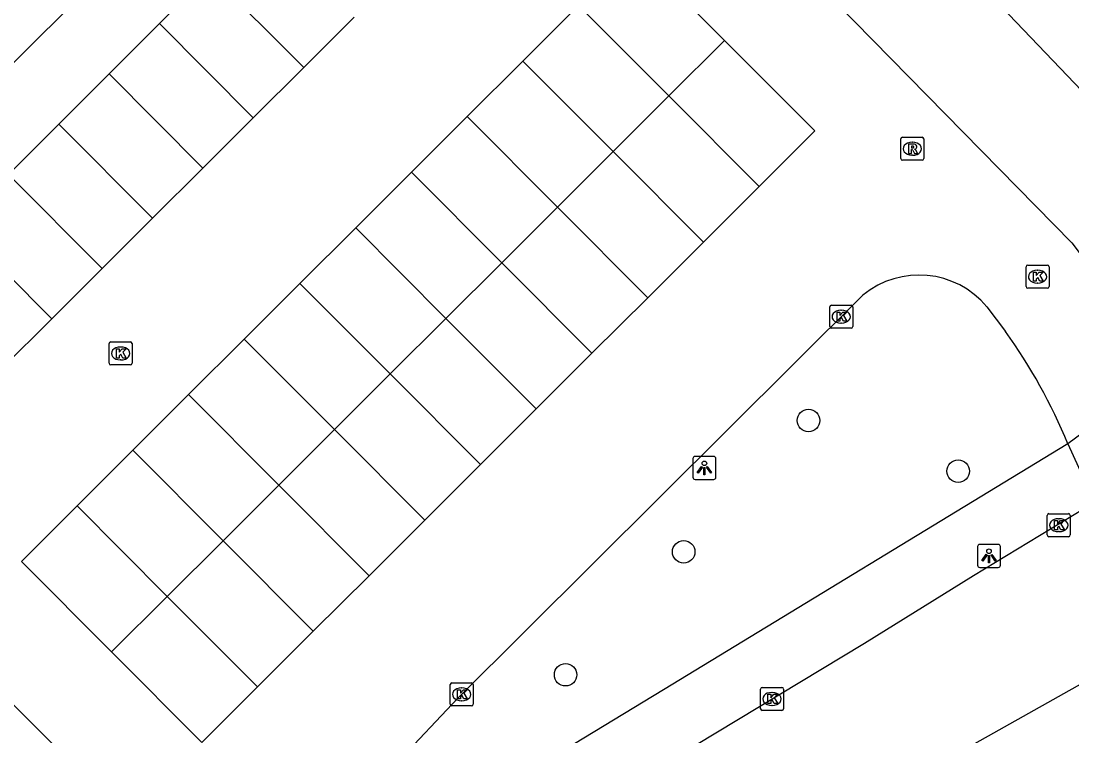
# Model space of a CAD drawing. Extents: x 159961 to 160856, y 382704 to 383353.
# Drawn here: x 160308.24 to 160353.88, y 383055.21 to 383086.25 of the extents above; entities that cross this region are included whole.
import ezdxf

# ---------------------------------------------------------------- set-up
doc = ezdxf.new("R2010")
doc.units = 0
for name, color, linetype in [('IMGEO_Boom', 7, 'Continuous'), ('IMGEO_Kolk', 7, 'Continuous'), ('IMGEO_Lichtpunt', 7, 'Continuous'), ('IMGEO_Pand', 7, 'Continuous'), ('IMGEO_Rijbaan_lokaal_open', 7, 'Continuous'), ('IMGEO_Rioolput', 7, 'Continuous'), ('IMGEO_Voetpad_open', 7, 'Continuous')]:
    doc.layers.add(name, color=color, linetype=linetype)

msp = doc.modelspace()

# ---------------------------------------------------------------- linework, layer by layer
at = {"layer": 'IMGEO_Boom'}
for centre in [(160342.435, 383068.903), (160348.934, 383066.709), (160337.017, 383063.201), (160331.89, 383057.868)]:
    msp.add_circle(centre, 0.489, dxfattribs=at)
at = {"layer": 'IMGEO_Kolk'}
for p, q in [((160351.884, 383074.723), (160351.884, 383075.575)), ((160351.959, 383075.649), (160352.811, 383075.649)), ((160352.885, 383075.575), (160352.885, 383074.723)), ((160352.372, 383075.429), (160352.397, 383075.429)), ((160352.811, 383074.649), (160351.959, 383074.649)), ((160352.395, 383074.869), (160352.37, 383074.869)), ((160343.358, 383072.985), (160343.358, 383073.837)), ((160343.433, 383073.911), (160344.285, 383073.911)), ((160343.846, 383073.691), (160343.871, 383073.691)), ((160344.359, 383073.837), (160344.359, 383072.985)), ((160344.285, 383072.911), (160343.433, 383072.911)), ((160343.869, 383073.131), (160343.844, 383073.131)), ((160312.142, 383072.316), (160312.994, 383072.316)), ((160312.067, 383071.39), (160312.067, 383072.242)), ((160312.555, 383072.096), (160312.58, 383072.096)), ((160313.068, 383072.242), (160313.068, 383071.39)), ((160312.578, 383071.536), (160312.553, 383071.536)), ((160312.994, 383071.316), (160312.142, 383071.316)), ((160352.804, 383063.934), (160352.804, 383064.786)), ((160352.879, 383064.86), (160353.731, 383064.86)), ((160353.292, 383064.64), (160353.317, 383064.64)), ((160353.805, 383064.786), (160353.805, 383063.934)), ((160353.315, 383064.08), (160353.29, 383064.08)), ((160353.731, 383063.86), (160352.879, 383063.86)), ((160326.876, 383056.589), (160326.876, 383057.441)), ((160326.951, 383057.515), (160327.803, 383057.515)), ((160327.364, 383057.295), (160327.389, 383057.295)), ((160327.877, 383057.441), (160327.877, 383056.589)), ((160340.353, 383056.392), (160340.353, 383057.244)), ((160340.428, 383057.318), (160341.28, 383057.318)), ((160341.354, 383057.244), (160341.354, 383056.392)), ((160340.841, 383057.098), (160340.866, 383057.098)), ((160327.803, 383056.515), (160326.951, 383056.515)), ((160327.387, 383056.735), (160327.362, 383056.735)), ((160341.28, 383056.318), (160340.428, 383056.318)), ((160340.864, 383056.538), (160340.839, 383056.538))]:
    msp.add_line(p, q, dxfattribs=at)
for points in [[(160351.884, 383074.723), (160351.884, 383075.575)], [(160351.959, 383075.649), (160352.811, 383075.649)], [(160352.885, 383075.575), (160352.885, 383074.723)], [(160352.205, 383075.349), (160352.328, 383075.349), (160352.328, 383075.198), (160352.458, 383075.349), (160352.622, 383075.349), (160352.476, 383075.198), (160352.629, 383074.949), (160352.477, 383074.949), (160352.392, 383075.113), (160352.328, 383075.046), (160352.328, 383074.949), (160352.205, 383074.949), (160352.205, 383075.349)], [(160352.811, 383074.649), (160351.959, 383074.649)], [(160343.358, 383072.985), (160343.358, 383073.837)], [(160343.433, 383073.911), (160344.285, 383073.911)], [(160344.359, 383073.837), (160344.359, 383072.985)], [(160343.679, 383073.611), (160343.802, 383073.611), (160343.802, 383073.46), (160343.932, 383073.611), (160344.096, 383073.611), (160343.95, 383073.46), (160344.103, 383073.211), (160343.951, 383073.211), (160343.866, 383073.375), (160343.802, 383073.308), (160343.802, 383073.211), (160343.679, 383073.211), (160343.679, 383073.611)], [(160344.285, 383072.911), (160343.433, 383072.911)], [(160312.142, 383072.316), (160312.994, 383072.316)], [(160312.067, 383071.39), (160312.067, 383072.242)], [(160312.388, 383072.016), (160312.511, 383072.016), (160312.511, 383071.865), (160312.641, 383072.016), (160312.805, 383072.016), (160312.659, 383071.865), (160312.812, 383071.616), (160312.66, 383071.616), (160312.575, 383071.78), (160312.511, 383071.713), (160312.511, 383071.616), (160312.388, 383071.616), (160312.388, 383072.016)], [(160313.068, 383072.242), (160313.068, 383071.39)], [(160312.994, 383071.316), (160312.142, 383071.316)], [(160352.804, 383063.934), (160352.804, 383064.786)], [(160352.879, 383064.86), (160353.731, 383064.86)], [(160353.125, 383064.56), (160353.248, 383064.56), (160353.248, 383064.409), (160353.378, 383064.56), (160353.542, 383064.56), (160353.396, 383064.409), (160353.549, 383064.16), (160353.397, 383064.16), (160353.312, 383064.324), (160353.248, 383064.257), (160353.248, 383064.16), (160353.125, 383064.16), (160353.125, 383064.56)], [(160353.805, 383064.786), (160353.805, 383063.934)], [(160353.731, 383063.86), (160352.879, 383063.86)], [(160326.876, 383056.589), (160326.876, 383057.441)], [(160326.951, 383057.515), (160327.803, 383057.515)], [(160327.197, 383057.215), (160327.32, 383057.215), (160327.32, 383057.064), (160327.45, 383057.215), (160327.614, 383057.215), (160327.468, 383057.064), (160327.621, 383056.815), (160327.469, 383056.815), (160327.384, 383056.979), (160327.32, 383056.912), (160327.32, 383056.815), (160327.197, 383056.815), (160327.197, 383057.215)], [(160327.877, 383057.441), (160327.877, 383056.589)], [(160340.353, 383056.392), (160340.353, 383057.244)], [(160340.428, 383057.318), (160341.28, 383057.318)], [(160341.354, 383057.244), (160341.354, 383056.392)], [(160340.674, 383057.018), (160340.797, 383057.018), (160340.797, 383056.867), (160340.927, 383057.018), (160341.091, 383057.018), (160340.945, 383056.867), (160341.098, 383056.618), (160340.946, 383056.618), (160340.861, 383056.782), (160340.797, 383056.715), (160340.797, 383056.618), (160340.674, 383056.618), (160340.674, 383057.018)], [(160327.803, 383056.515), (160326.951, 383056.515)], [(160341.28, 383056.318), (160340.428, 383056.318)]]:
    msp.add_lwpolyline(points, dxfattribs=at)
for centre, start, end in [((160351.961, 383075.573), 91.552, 178.448), ((160351.961, 383075.573), 91.552, 178.448), ((160352.809, 383075.573), 1.552, 88.448), ((160352.809, 383075.573), 1.552, 88.448), ((160351.961, 383074.725), 181.552, 268.448), ((160351.961, 383074.725), 181.552, 268.448), ((160352.809, 383074.725), 271.552, 358.448), ((160352.809, 383074.725), 271.552, 358.448), ((160343.435, 383073.835), 91.552, 178.448), ((160343.435, 383073.835), 91.552, 178.448), ((160344.283, 383073.835), 1.552, 88.448), ((160344.283, 383073.835), 1.552, 88.448), ((160343.435, 383072.987), 181.552, 268.448), ((160343.435, 383072.987), 181.552, 268.448), ((160344.283, 383072.987), 271.552, 358.448), ((160344.283, 383072.987), 271.552, 358.448), ((160312.144, 383072.24), 91.552, 178.448), ((160312.144, 383072.24), 91.552, 178.448), ((160312.992, 383072.24), 1.552, 88.448), ((160312.992, 383072.24), 1.552, 88.448), ((160312.144, 383071.392), 181.552, 268.448), ((160312.144, 383071.392), 181.552, 268.448), ((160312.992, 383071.392), 271.552, 358.448), ((160312.992, 383071.392), 271.552, 358.448), ((160352.881, 383064.784), 91.552, 178.448), ((160352.881, 383064.784), 91.552, 178.448), ((160353.729, 383064.784), 1.552, 88.448), ((160353.729, 383064.784), 1.552, 88.448), ((160352.881, 383063.936), 181.552, 268.448), ((160352.881, 383063.936), 181.552, 268.448), ((160353.729, 383063.936), 271.552, 358.448), ((160353.729, 383063.936), 271.552, 358.448), ((160326.953, 383057.439), 91.552, 178.448), ((160326.953, 383057.439), 91.552, 178.448), ((160327.801, 383057.439), 1.552, 88.448), ((160327.801, 383057.439), 1.552, 88.448), ((160340.43, 383057.242), 91.552, 178.448), ((160340.43, 383057.242), 91.552, 178.448), ((160341.278, 383057.242), 1.552, 88.448), ((160341.278, 383057.242), 1.552, 88.448), ((160326.953, 383056.591), 181.552, 268.448), ((160326.953, 383056.591), 181.552, 268.448), ((160327.801, 383056.591), 271.552, 358.448), ((160327.801, 383056.591), 271.552, 358.448), ((160340.43, 383056.394), 181.552, 268.448), ((160340.43, 383056.394), 181.552, 268.448), ((160341.278, 383056.394), 271.552, 358.448), ((160341.278, 383056.394), 271.552, 358.448)]:
    msp.add_arc(centre, 0.0765, start, end, dxfattribs=at)
for centre, major_axis, ratio, start_param, end_param in [((160352.371, 383075.149), (-0.387, 0.002), 0.722429, 4.712389, 7.853982), ((160352.396, 383075.149), (-0.39, 0.002), 0.717154, 1.570796, 4.712389), ((160343.845, 383073.411), (-0.387, 0.002), 0.722429, 4.712389, 7.853982), ((160343.87, 383073.411), (-0.39, 0.002), 0.717154, 1.570796, 4.712389), ((160312.554, 383071.816), (-0.387, 0.002), 0.722429, 4.712389, 7.853982), ((160312.579, 383071.816), (-0.39, 0.002), 0.717154, 1.570796, 4.712389), ((160353.291, 383064.36), (-0.387, 0.002), 0.722429, 4.712389, 7.853982), ((160353.316, 383064.36), (-0.39, 0.002), 0.717154, 1.570796, 4.712389), ((160327.363, 383057.015), (-0.387, 0.002), 0.722429, 4.712389, 7.853982), ((160327.388, 383057.015), (-0.39, 0.002), 0.717154, 1.570796, 4.712389), ((160340.84, 383056.818), (-0.387, 0.002), 0.722429, 4.712389, 7.853982), ((160340.865, 383056.818), (-0.39, 0.002), 0.717154, 1.570796, 4.712389)]:
    msp.add_ellipse(centre, major_axis=major_axis, ratio=ratio, start_param=start_param, end_param=end_param, dxfattribs=at)
at = {"layer": 'IMGEO_Lichtpunt'}
for p, q in [((160338.319, 383067.343), (160337.511, 383067.343)), ((160338.319, 383067.343), (160337.511, 383067.343)), ((160337.417, 383067.248), (160337.417, 383066.441)), ((160337.417, 383067.248), (160337.417, 383066.441)), ((160338.413, 383066.441), (160338.413, 383067.248)), ((160338.413, 383066.441), (160338.413, 383067.248)), ((160337.511, 383066.347), (160338.319, 383066.347)), ((160337.511, 383066.347), (160338.319, 383066.347)), ((160349.777, 383063.431), (160349.777, 383062.624)), ((160349.777, 383063.431), (160349.777, 383062.624)), ((160350.679, 383063.526), (160349.871, 383063.526)), ((160350.679, 383063.526), (160349.871, 383063.526)), ((160350.773, 383062.624), (160350.773, 383063.431)), ((160350.773, 383062.624), (160350.773, 383063.431)), ((160349.871, 383062.53), (160350.679, 383062.53)), ((160349.871, 383062.53), (160350.679, 383062.53))]:
    msp.add_line(p, q, dxfattribs=at)
for points in [[(160337.791, 383066.912), (160337.83, 383066.884), (160337.642, 383066.622), (160337.604, 383066.649), (160337.791, 383066.912)], [(160337.893, 383066.864), (160337.94, 383066.864), (160337.94, 383066.542), (160337.893, 383066.542), (160337.893, 383066.864)], [(160338.003, 383066.884), (160338.041, 383066.911), (160338.228, 383066.649), (160338.189, 383066.621), (160338.003, 383066.884)], [(160350.151, 383063.095), (160350.19, 383063.067), (160350.002, 383062.805), (160349.964, 383062.832), (160350.151, 383063.095)], [(160350.253, 383063.047), (160350.3, 383063.047), (160350.3, 383062.725), (160350.253, 383062.725), (160350.253, 383063.047)], [(160350.363, 383063.067), (160350.401, 383063.094), (160350.588, 383062.832), (160350.549, 383062.804), (160350.363, 383063.067)]]:
    msp.add_lwpolyline(points, dxfattribs=at)
for centre in [(160337.916, 383067.046), (160350.276, 383063.229)]:
    msp.add_circle(centre, 0.0994, dxfattribs=at)
for centre, start, end in [((160337.511, 383067.248), 90, 180), ((160337.511, 383067.248), 90, 180), ((160338.319, 383067.248), 0, 90), ((160338.319, 383067.248), 0, 90), ((160337.511, 383066.441), 180, 270), ((160337.511, 383066.441), 180, 270), ((160338.319, 383066.441), 270, 0), ((160338.319, 383066.441), 270, 360), ((160349.871, 383063.431), 90, 180), ((160349.871, 383063.431), 90, 180), ((160350.679, 383063.431), 0, 90), ((160350.679, 383063.431), 0, 90), ((160349.871, 383062.624), 180, 270), ((160349.871, 383062.624), 180, 270), ((160350.679, 383062.624), 270, 0), ((160350.679, 383062.624), 270, 360)]:
    msp.add_arc(centre, 0.0946, start, end, dxfattribs=at)
at = {"layer": 'IMGEO_Pand'}
for points in [[(160332.453, 383086.924), (160334.873, 383089.338), (160338.794, 383085.408)], [(160316.442, 383088.315), (160314.255, 383086.134)], [(160320.517, 383084.23), (160316.442, 383088.315)], [(160330.033, 383084.51), (160332.453, 383086.924)], [(160332.453, 383086.924), (160336.374, 383082.994)], [(160314.255, 383086.134), (160312.068, 383083.952)], [(160314.255, 383086.134), (160318.33, 383082.048)], [(160322.704, 383086.411), (160320.517, 383084.23)], [(160336.374, 383082.994), (160338.794, 383085.408)], [(160338.794, 383085.408), (160342.714, 383081.478), (160340.294, 383079.064)], [(160320.517, 383084.23), (160318.33, 383082.048)], [(160327.613, 383082.096), (160330.033, 383084.51)], [(160330.033, 383084.51), (160333.954, 383080.58)], [(160312.068, 383083.952), (160309.881, 383081.771)], [(160312.068, 383083.952), (160316.143, 383079.867)], [(160336.374, 383082.994), (160333.954, 383080.58)], [(160340.294, 383079.064), (160336.374, 383082.994)], [(160318.33, 383082.048), (160316.143, 383079.867)], [(160325.193, 383079.682), (160327.613, 383082.096)], [(160331.534, 383078.166), (160327.613, 383082.096)], [(160309.881, 383081.771), (160307.694, 383079.589)], [(160313.956, 383077.685), (160309.881, 383081.771)], [(160333.954, 383080.58), (160331.534, 383078.166)], [(160333.954, 383080.58), (160337.874, 383076.65)], [(160311.769, 383075.504), (160307.694, 383079.589)], [(160316.143, 383079.867), (160313.956, 383077.685)], [(160322.774, 383077.269), (160325.193, 383079.682)], [(160325.193, 383079.682), (160329.114, 383075.753)], [(160340.294, 383079.064), (160337.874, 383076.65)], [(160331.534, 383078.166), (160329.114, 383075.753)], [(160335.454, 383074.236), (160331.534, 383078.166)], [(160305.507, 383077.407), (160309.582, 383073.322)], [(160313.956, 383077.685), (160311.769, 383075.504)], [(160320.354, 383074.855), (160322.774, 383077.269)], [(160322.774, 383077.269), (160326.694, 383073.339)], [(160337.874, 383076.65), (160335.454, 383074.236)], [(160311.769, 383075.504), (160309.582, 383073.322)], [(160329.114, 383075.753), (160326.694, 383073.339)], [(160329.114, 383075.753), (160333.034, 383071.823)], [(160317.934, 383072.441), (160320.354, 383074.855)], [(160324.274, 383070.925), (160320.354, 383074.855)], [(160335.454, 383074.236), (160333.034, 383071.823)], [(160309.582, 383073.322), (160307.395, 383071.141)], [(160326.694, 383073.339), (160324.274, 383070.925)], [(160330.614, 383069.409), (160326.694, 383073.339)], [(160315.514, 383070.027), (160317.934, 383072.441)], [(160317.934, 383072.441), (160321.854, 383068.511)], [(160333.034, 383071.823), (160330.614, 383069.409)], [(160321.854, 383068.511), (160324.274, 383070.925)], [(160324.274, 383070.925), (160328.194, 383066.995)], [(160313.094, 383067.613), (160315.514, 383070.027)], [(160315.514, 383070.027), (160319.434, 383066.097)], [(160330.614, 383069.409), (160328.194, 383066.995)], [(160321.854, 383068.511), (160319.434, 383066.097)], [(160325.774, 383064.581), (160321.854, 383068.511)], [(160310.674, 383065.199), (160313.094, 383067.613)], [(160317.014, 383063.683), (160313.094, 383067.613)], [(160328.194, 383066.995), (160325.774, 383064.581)], [(160319.434, 383066.097), (160317.014, 383063.683)], [(160319.434, 383066.097), (160323.355, 383062.167)], [(160312.177, 383058.858), (160308.257, 383062.788), (160310.674, 383065.199)], [(160314.594, 383061.269), (160310.674, 383065.199)], [(160325.774, 383064.581), (160323.355, 383062.167)], [(160314.594, 383061.269), (160317.014, 383063.683)], [(160317.014, 383063.683), (160320.935, 383059.753)], [(160323.355, 383062.167), (160320.935, 383059.753)], [(160314.594, 383061.269), (160312.177, 383058.858)], [(160318.515, 383057.34), (160314.594, 383061.269)], [(160320.935, 383059.753), (160318.515, 383057.34)], [(160318.515, 383057.34), (160316.097, 383054.928), (160312.177, 383058.858)]]:
    msp.add_lwpolyline(points, dxfattribs=at)
at = {"layer": 'IMGEO_Rijbaan_lokaal_open'}
for points in [[(160362.229, 383074.94), (160347.343, 383090.51)], [(160343.659, 383087.021), (160353.872, 383076.62), (160358.04, 383071.104)], [(160324.596, 383054.076), (160327.21, 383056.851), (160344.797, 383074.346)], [(160350.186, 383073.837), (160350.996, 383072.768)], [(160358.04, 383071.104), (160353.698, 383067.892)], [(160327.187, 383048.566), (160337.499, 383054.792), (160344.875, 383059.245), (160349.595, 383062.176), (160354.861, 383065.364)], [(160300.321, 383064.084), (160315.353, 383049.161)], [(160363.348, 383062.566), (160340.624, 383049.805)]]:
    msp.add_lwpolyline(points, dxfattribs=at)
for centre, radius, start, end in [((160347.235, 383071.381), 3.839, 39.773, 129.4357), ((160331.152, 383058.585), 24.392, 22.4311, 35.5543)]:
    msp.add_arc(centre, radius, start, end, dxfattribs=at)
at = {"layer": 'IMGEO_Rioolput'}
for p, q in [((160346.443, 383080.276), (160346.443, 383081.128)), ((160346.518, 383081.202), (160347.37, 383081.202)), ((160346.931, 383080.982), (160346.956, 383080.982)), ((160347.444, 383081.128), (160347.444, 383080.276)), ((160347.37, 383080.202), (160346.518, 383080.202)), ((160346.954, 383080.422), (160346.929, 383080.422))]:
    msp.add_line(p, q, dxfattribs=at)
for points in [[(160346.443, 383080.276), (160346.443, 383081.128)], [(160346.518, 383081.202), (160347.37, 383081.202)], [(160347.444, 383081.128), (160347.444, 383080.276)], [(160347.032, 383080.9), (160346.78, 383080.902), (160346.78, 383080.502)], [(160346.78, 383080.502), (160346.904, 383080.502), (160346.904, 383080.664), (160346.915, 383080.664)], [(160346.958, 383080.821), (160346.904, 383080.821), (160346.904, 383080.74)], [(160346.904, 383080.74), (160346.956, 383080.74)], [(160346.962, 383080.635), (160347.033, 383080.502), (160347.173, 383080.502), (160347.108, 383080.628)], [(160347.37, 383080.202), (160346.518, 383080.202)]]:
    msp.add_lwpolyline(points, dxfattribs=at)
for centre, radius, start, end in [((160346.52, 383081.126), 0.0765, 91.552, 178.448), ((160346.52, 383081.126), 0.0765, 91.552, 178.448), ((160347.368, 383081.126), 0.0765, 1.552, 88.448), ((160347.368, 383081.126), 0.0765, 1.552, 88.448), ((160346.914, 383080.611), 0.0533, 26.0293, 88.6989), ((160346.94, 383080.929), 0.19, 274.7715, 282.9687), ((160346.964, 383080.725), 0.0964, 77.0061, 93.1865), ((160346.978, 383080.782), 0.0378, 276.6634, 79.6772), ((160347.031, 383080.79), 0.109, 350.3612, 89.416), ((160347.029, 383080.79), 0.112, 277.5842, 350.9817), ((160347.013, 383080.575), 0.108, 29.5134, 73.7905), ((160346.52, 383080.278), 0.0765, 181.552, 268.448), ((160346.52, 383080.278), 0.0765, 181.552, 268.448), ((160347.368, 383080.278), 0.0765, 271.552, 358.448), ((160347.368, 383080.278), 0.0765, 271.552, 358.448)]:
    msp.add_arc(centre, radius, start, end, dxfattribs=at)
for centre, major_axis, ratio, start_param, end_param in [((160346.93, 383080.702), (-0.387, 0.002), 0.722429, 4.712389, 7.853982), ((160346.955, 383080.702), (-0.39, 0.002), 0.717154, 1.570796, 4.712389)]:
    msp.add_ellipse(centre, major_axis=major_axis, ratio=ratio, start_param=start_param, end_param=end_param, dxfattribs=at)
at = {"layer": 'IMGEO_Voetpad_open'}
for points in [[(160293.902, 383070.519), (160327.343, 383103.76)], [(160353.698, 383067.892), (160336.135, 383057.218), (160325.761, 383050.913)], [(160353.698, 383067.892), (160354.861, 383065.364)]]:
    msp.add_lwpolyline(points, dxfattribs=at)

doc.saveas('drawing.dxf')
